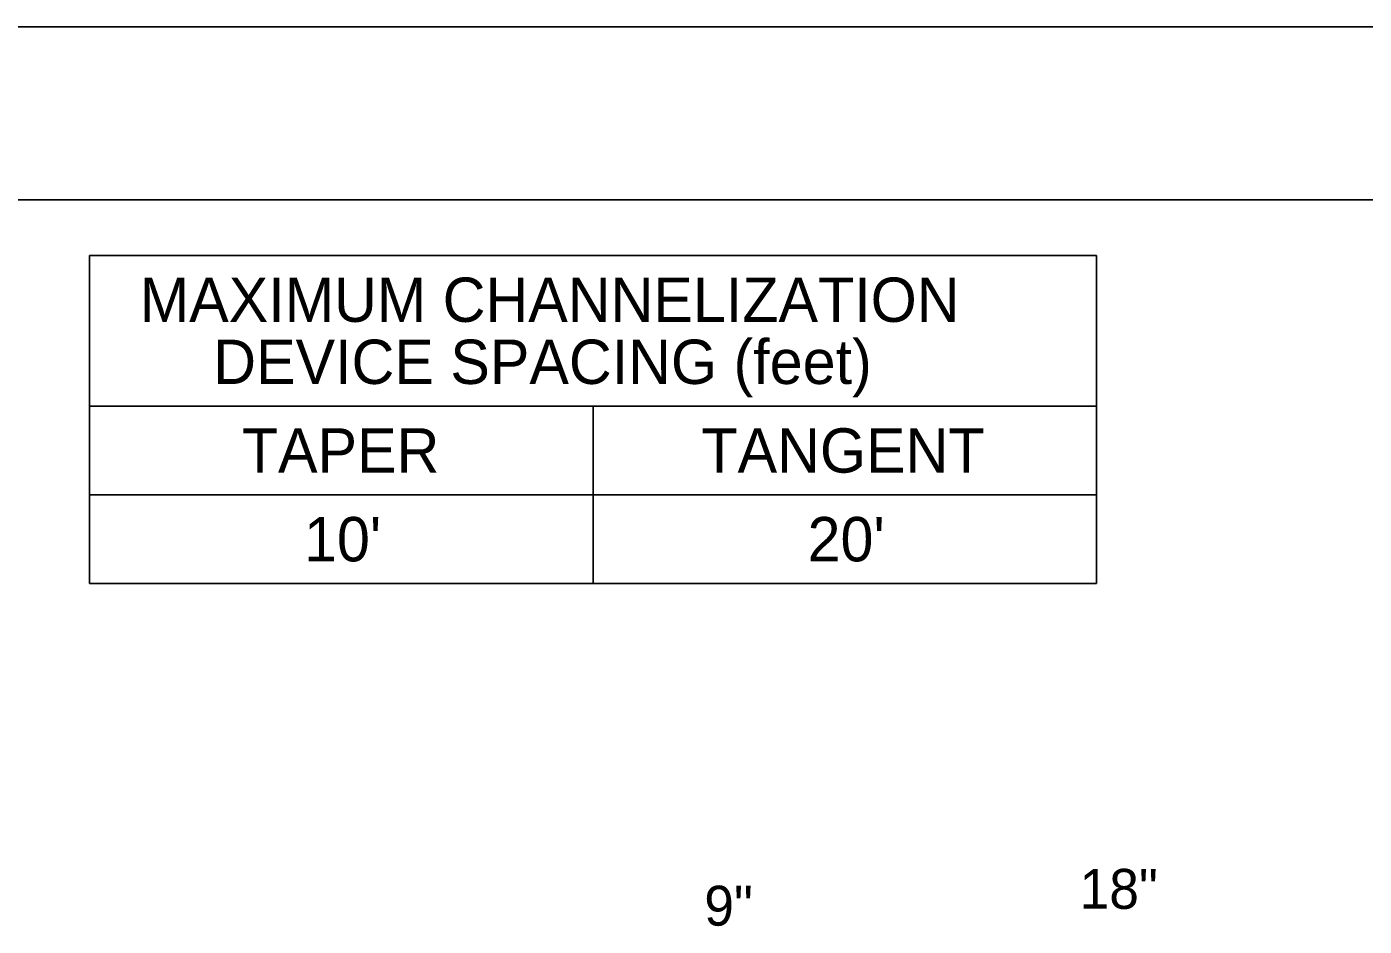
# Model space of a CAD drawing. Extents: x 99982 to 100176, y 99905 to 100011.
# Drawn here: x 100024.999 to 100027.413, y 99979.065 to 99980.687 of the extents above; entities that cross this region are included whole.
import ezdxf

# ---------------------------------------------------------------- set-up
doc = ezdxf.new("R2010")
doc.units = 0
for name, color, linetype in [('SH_GI_PlotLimits', 7, 'Continuous'), ('SH_GI_SheetBorder', 7, 'Continuous'), ('SH_TI_Tables', 7, 'Continuous'), ('TR_SN_ConstructionSigns', 7, 'Continuous')]:
    doc.layers.add(name, color=color, linetype=linetype)

msp = doc.modelspace()

# ---------------------------------------------------------------- linework, layer by layer
at = {"layer": 'SH_GI_PlotLimits'}
msp.add_lwpolyline([(100019.0625, 99969.6875), (100036.0625, 99969.6875), (100036.0625, 99980.6875), (100019.0625, 99980.6875)], close=True, dxfattribs=at)
at = {"layer": 'SH_GI_SheetBorder'}
msp.add_line((100020, 99980.375), (100035.75, 99980.375), dxfattribs=at)
at = {"layer": 'SH_TI_Tables'}
for p, q in [((100025.1118, 99980.275), (100026.93, 99980.275)), ((100025.1118, 99979.683), (100025.1118, 99980.275)), ((100026.93, 99979.683), (100026.93, 99980.275)), ((100025.1118, 99980.003), (100026.93, 99980.003)), ((100026.0209, 99979.683), (100026.0209, 99980.003)), ((100025.1118, 99979.843), (100026.0209, 99979.843)), ((100026.0209, 99979.843), (100026.93, 99979.843)), ((100025.1118, 99979.683), (100026.93, 99979.683))]:
    msp.add_line(p, q, dxfattribs=at)

# ---------------------------------------------------------------- texts
for s, p in [('MAXIMUM CHANNELIZATION', (100025.2027, 99980.155)), ('DEVICE SPACING (feet)', (100025.3353, 99980.043)), ('TAPER', (100025.3869, 99979.883)), ('TANGENT', (100026.2166, 99979.883)), ("10'", (100025.4991, 99979.723)), ("20'", (100026.4082, 99979.723))]:
    msp.add_text(s, height=0.08, rotation=360, dxfattribs=at).set_placement(p)
at = {"layer": 'TR_SN_ConstructionSigns'}
for s, p in [('18"', (100026.8994, 99979.096)), ('9"', (100026.2218, 99979.0657))]:
    msp.add_text(s, height=0.072, rotation=360, dxfattribs=at).set_placement(p)

doc.saveas('drawing.dxf')
